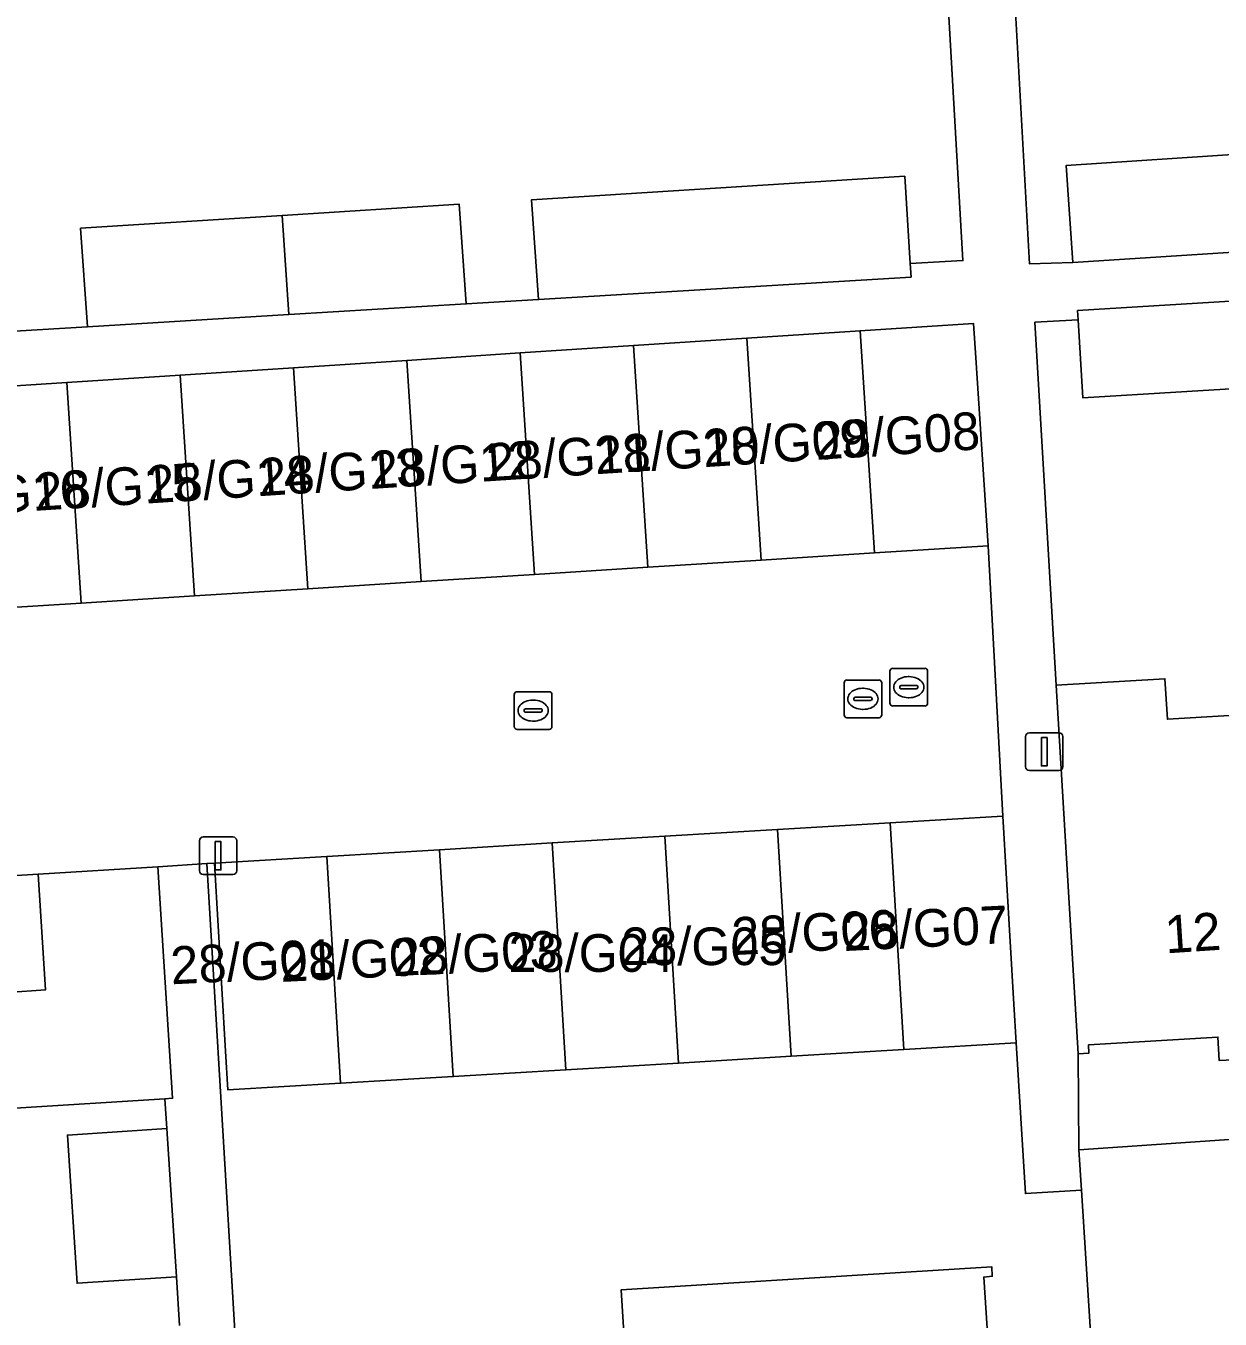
# Model space of a CAD drawing. Extents: x 159680 to 160786, y 387323 to 388340.
# Drawn here: x 160565.64 to 160597.35, y 388196 to 388230.35 of the extents above; entities that cross this region are included whole.
import ezdxf

# ---------------------------------------------------------------- set-up
doc = ezdxf.new("R2010")
doc.units = 0
for name, color, linetype in [('IMGEO_Erf', 7, 'Continuous'), ('IMGEO_Kolk', 7, 'Continuous'), ('IMGEO_Lichtmast', 7, 'Continuous'), ('IMGEO_Pand', 7, 'Continuous'), ('IMGEO_Pand_nummerreeks', 7, 'Continuous'), ('IMGEO_Rijbaan_lokaal_open', 7, 'Continuous'), ('IMGEO_Rioolput', 7, 'Continuous'), ('IMGEO_Voetpad_open', 7, 'Continuous')]:
    doc.layers.add(name, color=color, linetype=linetype)

msp = doc.modelspace()

# ---------------------------------------------------------------- linework, layer by layer
at = {"layer": 'IMGEO_Erf'}
for points in [[(160591.739, 388233.915), (160592.288, 388224.025), (160593.439, 388224.064), (160593.263, 388226.639), (160598.088, 388226.955), (160602.732, 388227.26), (160602.909, 388224.668), (160604.991, 388224.801), (160604.814, 388227.396), (160610.029, 388227.738), (160614.688, 388228.044), (160614.867, 388225.431), (160616.952, 388225.564), (160616.774, 388228.18), (160621.979, 388228.522), (160626.648, 388228.828), (160626.802, 388226.58), (160626.719, 388226.574), (160626.745, 388226.189), (160628.323, 388226.279), (160627.726, 388236.104)], [(160545.562, 388231.998), (160545.898, 388226.609), (160546.27, 388221.091), (160548.46, 388221.224), (160548.322, 388223.796), (160553.052, 388224.087), (160553.192, 388221.509), (160555.296, 388221.635), (160555.116, 388224.216), (160560.452, 388224.553), (160565.17, 388224.851), (160565.352, 388222.241), (160567.276, 388222.357), (160567.093, 388224.973), (160572.442, 388225.31), (160577.147, 388225.608), (160577.331, 388222.962), (160579.255, 388223.078), (160579.07, 388225.729), (160588.975, 388226.354), (160589.12, 388224.036), (160590.518, 388224.116), (160589.966, 388233.692)], [(160598.498, 388220.765), (160593.707, 388220.468), (160593.578, 388222.542), (160592.432, 388222.475), (160592.993, 388212.836), (160595.885, 388213.009), (160595.949, 388211.932), (160599.095, 388212.12)], [(160596.084, 388161.301), (160593.666, 388199.431), (160592.179, 388199.336), (160591.938, 388203.341), (160588.947, 388203.162), (160585.957, 388202.984), (160582.967, 388202.805), (160579.976, 388202.626), (160576.986, 388202.447), (160573.995, 388202.269), (160571.005, 388202.09), (160570.943, 388203.121), (160570.645, 388208.112), (160570.449, 388208.1), (160571.236, 388194.948)], [(160569.724, 388195.831), (160569.64, 388197.128), (160566.999, 388196.959), (160566.742, 388200.893), (160569.384, 388201.065), (160569.334, 388201.858), (160565.354, 388201.609), (160565.16, 388204.682), (160566.159, 388204.745), (160565.965, 388207.818), (160560.649, 388207.49), (160560.851, 388204.542), (160559.775, 388204.468), (160558.774, 388204.399), (160559.004, 388201.158), (160559.222, 388198.091), (160560.238, 388198.157), (160560.427, 388195.236)], [(160597.691, 388202.892), (160597.327, 388202.87), (160597.29, 388203.492), (160593.85, 388203.287), (160593.863, 388203.064), (160593.577, 388203.047), (160593.598, 388200.501), (160629.815, 388202.988)], [(160581.63, 388193.783), (160581.443, 388196.781), (160586.294, 388197.083), (160591.284, 388197.394), (160591.3, 388197.144), (160591.073, 388197.119), (160591.318, 388193.467)]]:
    msp.add_lwpolyline(points, dxfattribs=at)
at = {"layer": 'IMGEO_Kolk'}
for p, q in [((160588.582, 388212.36), (160588.582, 388213.212)), ((160588.657, 388213.286), (160589.509, 388213.286)), ((160589.07, 388213.066), (160589.095, 388213.066)), ((160589.583, 388213.212), (160589.583, 388212.36)), ((160588.841, 388212.78), (160588.841, 388212.792)), ((160589.279, 388212.743), (160588.881, 388212.743)), ((160588.884, 388212.829), (160589.282, 388212.829)), ((160589.325, 388212.792), (160589.325, 388212.78)), ((160578.608, 388211.739), (160578.608, 388212.591)), ((160578.683, 388212.665), (160579.535, 388212.665)), ((160579.096, 388212.445), (160579.121, 388212.445)), ((160579.609, 388212.591), (160579.609, 388211.739)), ((160589.093, 388212.506), (160589.068, 388212.506)), ((160578.867, 388212.159), (160578.867, 388212.171)), ((160579.305, 388212.122), (160578.907, 388212.122)), ((160578.91, 388212.208), (160579.308, 388212.208)), ((160579.351, 388212.171), (160579.351, 388212.159)), ((160589.509, 388212.286), (160588.657, 388212.286)), ((160579.119, 388211.885), (160579.094, 388211.885)), ((160579.535, 388211.665), (160578.683, 388211.665))]:
    msp.add_line(p, q, dxfattribs=at)
for points in [[(160588.582, 388212.36), (160588.582, 388213.212)], [(160588.657, 388213.286), (160589.509, 388213.286)], [(160589.583, 388213.212), (160589.583, 388212.36)], [(160578.608, 388211.739), (160578.608, 388212.591)], [(160578.683, 388212.665), (160579.535, 388212.665)], [(160579.609, 388212.591), (160579.609, 388211.739)], [(160589.509, 388212.286), (160588.657, 388212.286)], [(160579.535, 388211.665), (160578.683, 388211.665)]]:
    msp.add_lwpolyline(points, dxfattribs=at)
for centre, radius, start, end in [((160588.659, 388213.21), 0.0765, 91.552, 178.448), ((160588.659, 388213.21), 0.0765, 91.552, 178.448), ((160589.507, 388213.21), 0.0765, 1.552, 88.448), ((160589.507, 388213.21), 0.0765, 1.552, 88.448), ((160588.881, 388212.789), 0.0403, 85.8775, 175.7526), ((160588.878, 388212.779), 0.0366, 178.938, 274.7102), ((160589.282, 388212.786), 0.043, 264.8664, 352.4533), ((160589.286, 388212.791), 0.0386, 1.7309, 96.639), ((160578.685, 388212.589), 0.0765, 91.552, 178.448), ((160578.685, 388212.589), 0.0765, 91.552, 178.448), ((160579.533, 388212.589), 0.0765, 1.552, 88.448), ((160579.533, 388212.589), 0.0765, 1.552, 88.448), ((160578.907, 388212.168), 0.0403, 85.8775, 175.7526), ((160578.904, 388212.158), 0.0366, 178.938, 274.7102), ((160579.308, 388212.165), 0.043, 264.8664, 352.4533), ((160579.312, 388212.17), 0.0386, 1.7309, 96.639), ((160588.659, 388212.362), 0.0765, 181.552, 268.448), ((160588.659, 388212.362), 0.0765, 181.552, 268.448), ((160589.507, 388212.362), 0.0765, 271.552, 358.448), ((160589.507, 388212.362), 0.0765, 271.552, 358.448), ((160578.685, 388211.741), 0.0765, 181.552, 268.448), ((160578.685, 388211.741), 0.0765, 181.552, 268.448), ((160579.533, 388211.741), 0.0765, 271.552, 358.448), ((160579.533, 388211.741), 0.0765, 271.552, 358.448)]:
    msp.add_arc(centre, radius, start, end, dxfattribs=at)
for centre, major_axis, ratio, start_param, end_param in [((160589.069, 388212.786), (-0.387, 0.002), 0.722429, 4.712389, 7.853982), ((160589.094, 388212.786), (-0.39, 0.002), 0.717154, 1.570796, 4.712389), ((160579.095, 388212.165), (-0.387, 0.002), 0.722429, 4.712389, 7.853982), ((160579.12, 388212.165), (-0.39, 0.002), 0.717154, 1.570796, 4.712389)]:
    msp.add_ellipse(centre, major_axis=major_axis, ratio=ratio, start_param=start_param, end_param=end_param, dxfattribs=at)
at = {"layer": 'IMGEO_Lichtmast'}
for p, q in [((160592.185, 388210.672), (160592.185, 388211.472)), ((160592.185, 388211.472), (160592.185, 388210.672)), ((160592.285, 388211.572), (160593.075, 388211.572)), ((160593.075, 388211.572), (160592.285, 388211.572)), ((160593.175, 388211.472), (160593.175, 388210.672)), ((160593.175, 388210.672), (160593.175, 388211.472)), ((160593.075, 388210.572), (160592.285, 388210.572)), ((160592.285, 388210.572), (160593.075, 388210.572)), ((160570.249, 388207.909), (160570.249, 388208.709)), ((160570.249, 388208.709), (160570.249, 388207.909)), ((160570.349, 388208.809), (160571.139, 388208.809)), ((160571.139, 388208.809), (160570.349, 388208.809)), ((160571.239, 388208.709), (160571.239, 388207.909)), ((160571.239, 388207.909), (160571.239, 388208.709)), ((160571.139, 388207.809), (160570.349, 388207.809)), ((160570.349, 388207.809), (160571.139, 388207.809))]:
    msp.add_line(p, q, dxfattribs=at)
for points in [[(160592.605, 388211.447), (160592.755, 388211.447), (160592.755, 388210.697), (160592.605, 388210.697), (160592.605, 388211.447)], [(160570.669, 388208.684), (160570.819, 388208.684), (160570.819, 388207.934), (160570.669, 388207.934), (160570.669, 388208.684)]]:
    msp.add_lwpolyline(points, dxfattribs=at)
for centre, start, end in [((160592.285, 388211.472), 90, 180), ((160592.285, 388211.472), 90, 180), ((160593.075, 388211.472), 0, 90), ((160593.075, 388211.472), 360, 90), ((160592.285, 388210.672), 180, 270), ((160592.285, 388210.672), 180, 270), ((160593.075, 388210.672), 270, 0), ((160593.075, 388210.672), 270, 0), ((160570.349, 388208.709), 90, 180), ((160570.349, 388208.709), 90, 180), ((160571.139, 388208.709), 0, 90), ((160571.139, 388208.709), 360, 90), ((160570.349, 388207.909), 180, 270), ((160570.349, 388207.909), 180, 270), ((160571.139, 388207.909), 270, 0), ((160571.139, 388207.909), 270, 0)]:
    msp.add_arc(centre, 0.1, start, end, dxfattribs=at)
at = {"layer": 'IMGEO_Pand'}
for points in [[(160598.088, 388226.955), (160593.263, 388226.639), (160593.439, 388224.064), (160598.251, 388224.371)], [(160579.255, 388223.078), (160589.143, 388223.674), (160589.12, 388224.036), (160588.975, 388226.354), (160579.07, 388225.729)], [(160572.442, 388225.31), (160572.622, 388222.679), (160577.331, 388222.962), (160577.147, 388225.608)], [(160572.442, 388225.31), (160567.093, 388224.973), (160567.276, 388222.357), (160572.622, 388222.679)], [(160598.337, 388223.081), (160593.563, 388222.786), (160593.578, 388222.542), (160593.707, 388220.468), (160598.498, 388220.765)], [(160591.186, 388216.543), (160590.86, 388221.533), (160590.8, 388222.446), (160587.791, 388222.25), (160588.171, 388216.352)], [(160585.162, 388216.162), (160584.783, 388222.053), (160581.774, 388221.857), (160582.153, 388215.971)], [(160588.171, 388216.352), (160587.791, 388222.25), (160584.783, 388222.053), (160585.162, 388216.162)], [(160579.143, 388215.781), (160578.765, 388221.66), (160575.756, 388221.464), (160576.134, 388215.59)], [(160582.153, 388215.971), (160581.774, 388221.857), (160578.765, 388221.66), (160579.143, 388215.781)], [(160576.134, 388215.59), (160575.756, 388221.464), (160572.748, 388221.268), (160573.125, 388215.4)], [(160570.116, 388215.209), (160569.739, 388221.071), (160566.73, 388220.875), (160567.107, 388215.019)], [(160573.125, 388215.4), (160572.748, 388221.268), (160569.739, 388221.071), (160570.116, 388215.209)], [(160567.107, 388215.019), (160566.73, 388220.875), (160563.721, 388220.678), (160564.098, 388214.828)], [(160599.095, 388212.12), (160595.949, 388211.932), (160595.885, 388213.009), (160592.993, 388212.836), (160593.577, 388203.047), (160593.863, 388203.064), (160593.85, 388203.287), (160597.29, 388203.492), (160597.327, 388202.87), (160597.691, 388202.892), (160597.654, 388203.517), (160599.681, 388203.638)], [(160588.588, 388209.184), (160588.947, 388203.162), (160591.938, 388203.341), (160591.876, 388204.372), (160591.578, 388209.363)], [(160582.607, 388208.827), (160582.967, 388202.805), (160585.957, 388202.984), (160585.597, 388209.006)], [(160585.597, 388209.006), (160585.957, 388202.984), (160588.947, 388203.162), (160588.588, 388209.184)], [(160576.626, 388208.469), (160576.986, 388202.447), (160579.976, 388202.626), (160579.616, 388208.648)], [(160582.967, 388202.805), (160582.607, 388208.827), (160579.616, 388208.648), (160579.976, 388202.626)], [(160570.645, 388208.112), (160570.943, 388203.121), (160571.005, 388202.09), (160573.995, 388202.269), (160573.635, 388208.291)], [(160573.635, 388208.291), (160573.995, 388202.269), (160576.986, 388202.447), (160576.626, 388208.469)], [(160569.148, 388208.018), (160565.965, 388207.818), (160566.159, 388204.745), (160565.16, 388204.682), (160565.354, 388201.609), (160569.334, 388201.858), (160569.535, 388201.871)], [(160569.384, 388201.065), (160566.742, 388200.893), (160566.999, 388196.959), (160569.64, 388197.128)], [(160582.929, 388190.721), (160591.446, 388191.231), (160591.33, 388193.099), (160591.95, 388193.138), (160591.927, 388193.505), (160591.318, 388193.467), (160591.073, 388197.119), (160591.3, 388197.144), (160591.284, 388197.394), (160586.294, 388197.083), (160581.443, 388196.781), (160581.63, 388193.783), (160582.58, 388193.842), (160582.775, 388190.711)]]:
    msp.add_lwpolyline(points, close=True, dxfattribs=at)
at = {"layer": 'IMGEO_Rijbaan_lokaal_open'}
msp.add_lwpolyline([(160560.649, 388207.49), (160565.965, 388207.818), (160569.148, 388208.018), (160570.449, 388208.1), (160570.645, 388208.112), (160573.635, 388208.291), (160576.626, 388208.469), (160579.616, 388208.648), (160582.607, 388208.827), (160585.597, 388209.006), (160588.588, 388209.184), (160591.578, 388209.363), (160591.186, 388216.543), (160588.171, 388216.352), (160585.162, 388216.162), (160582.153, 388215.971), (160579.143, 388215.781), (160576.134, 388215.59), (160573.125, 388215.4), (160570.116, 388215.209), (160567.107, 388215.019), (160564.098, 388214.828)], dxfattribs=at)
at = {"layer": 'IMGEO_Rioolput'}
for p, q in [((160587.365, 388212.05), (160587.365, 388212.902)), ((160587.44, 388212.976), (160588.292, 388212.976)), ((160587.853, 388212.756), (160587.878, 388212.756)), ((160588.366, 388212.902), (160588.366, 388212.05)), ((160587.624, 388212.47), (160587.624, 388212.482)), ((160588.062, 388212.433), (160587.664, 388212.433)), ((160587.667, 388212.519), (160588.065, 388212.519)), ((160588.108, 388212.482), (160588.108, 388212.47)), ((160587.876, 388212.196), (160587.851, 388212.196)), ((160588.292, 388211.976), (160587.44, 388211.976))]:
    msp.add_line(p, q, dxfattribs=at)
for points in [[(160587.365, 388212.05), (160587.365, 388212.902)], [(160587.44, 388212.976), (160588.292, 388212.976)], [(160588.366, 388212.902), (160588.366, 388212.05)], [(160588.292, 388211.976), (160587.44, 388211.976)]]:
    msp.add_lwpolyline(points, dxfattribs=at)
for centre, radius, start, end in [((160587.442, 388212.9), 0.0765, 91.552, 178.448), ((160587.442, 388212.9), 0.0765, 91.552, 178.448), ((160588.29, 388212.9), 0.0765, 1.552, 88.448), ((160588.29, 388212.9), 0.0765, 1.552, 88.448), ((160587.664, 388212.479), 0.0403, 85.8775, 175.7526), ((160587.661, 388212.469), 0.0366, 178.938, 274.7102), ((160588.065, 388212.476), 0.043, 264.8664, 352.4533), ((160588.069, 388212.481), 0.0386, 1.7309, 96.639), ((160587.442, 388212.052), 0.0765, 181.552, 268.448), ((160587.442, 388212.052), 0.0765, 181.552, 268.448), ((160588.29, 388212.052), 0.0765, 271.552, 358.448), ((160588.29, 388212.052), 0.0765, 271.552, 358.448)]:
    msp.add_arc(centre, radius, start, end, dxfattribs=at)
for centre, major_axis, ratio, start_param, end_param in [((160587.852, 388212.476), (-0.387, 0.002), 0.722429, 4.712389, 7.853982), ((160587.877, 388212.476), (-0.39, 0.002), 0.717154, 1.570796, 4.712389)]:
    msp.add_ellipse(centre, major_axis=major_axis, ratio=ratio, start_param=start_param, end_param=end_param, dxfattribs=at)
at = {"layer": 'IMGEO_Voetpad_open'}
for points in [[(160627.726, 388236.104), (160628.323, 388226.279), (160626.745, 388226.189), (160622.138, 388225.895), (160616.952, 388225.564), (160614.867, 388225.431), (160610.19, 388225.133), (160604.991, 388224.801), (160602.909, 388224.668), (160598.251, 388224.371), (160593.439, 388224.064), (160592.288, 388224.025), (160591.739, 388233.915)], [(160589.966, 388233.692), (160590.518, 388224.116), (160589.12, 388224.036), (160589.143, 388223.674), (160579.255, 388223.078), (160577.331, 388222.962), (160572.622, 388222.679), (160567.276, 388222.357), (160565.352, 388222.241)], [(160563.721, 388220.678), (160566.73, 388220.875), (160569.739, 388221.071), (160572.748, 388221.268), (160575.756, 388221.464), (160578.765, 388221.66), (160581.774, 388221.857), (160584.783, 388222.053), (160587.791, 388222.25), (160590.8, 388222.446), (160590.86, 388221.533), (160591.186, 388216.543), (160591.578, 388209.363), (160591.876, 388204.372), (160591.938, 388203.341), (160592.179, 388199.336), (160593.666, 388199.431), (160593.598, 388200.501), (160593.577, 388203.047), (160592.993, 388212.836), (160592.432, 388222.475), (160593.578, 388222.542), (160593.563, 388222.786), (160598.337, 388223.081)], [(160571.236, 388194.948), (160570.449, 388208.1), (160569.148, 388208.018), (160569.535, 388201.871), (160569.334, 388201.858), (160569.384, 388201.065), (160569.64, 388197.128), (160569.724, 388195.831)], [(160652.778, 388204.447), (160647.502, 388204.175), (160642.019, 388203.825), (160631.218, 388203.084), (160629.815, 388202.988), (160593.598, 388200.501), (160593.666, 388199.431), (160596.084, 388161.301), (160596.161, 388160.083), (160596.182, 388159.751), (160596.815, 388149.771), (160597.603, 388137.339), (160551.709, 388134.489), (160552.126, 388128.941)]]:
    msp.add_lwpolyline(points, dxfattribs=at)

# ---------------------------------------------------------------- texts
at = {"layer": 'IMGEO_Pand_nummerreeks'}
for s, rotation, p in [('28/G08', 3.7348, (160586.623, 388218.821)), ('28/G10', 3.7348, (160580.77, 388218.439)), ('28/G09', 3.7348, (160583.644, 388218.627)), ('28/G12', 3.7348, (160574.816, 388218.05)), ('28/G11', 3.7348, (160577.904, 388218.252)), ('28/G14', 3.7348, (160568.878, 388217.663)), ('28/G13', 3.7348, (160571.85, 388217.857)), ('28/G16', 3.7348, (160562.934, 388217.275)), ('28/G15', 3.7348, (160565.906, 388217.469)), ('28/G06', 2.8136, (160584.4, 388205.669)), ('28/G07', 2.8136, (160587.357, 388205.777)), ('12', 3.7983, (160595.912, 388205.716)), ('28/G03', 2.8136, (160575.391, 388205.112)), ('28/G01', 2.8136, (160569.504, 388204.894)), ('28/G02', 2.8136, (160572.413, 388204.957))]:
    msp.add_text(s, height=1, rotation=rotation, dxfattribs=at).set_placement(p)
for s, p in [('28/G04', (160578.458, 388205.226)), ('28/G05', (160581.449, 388205.405))]:
    msp.add_text(s, height=1, dxfattribs=at).set_placement(p)

doc.saveas('drawing.dxf')
